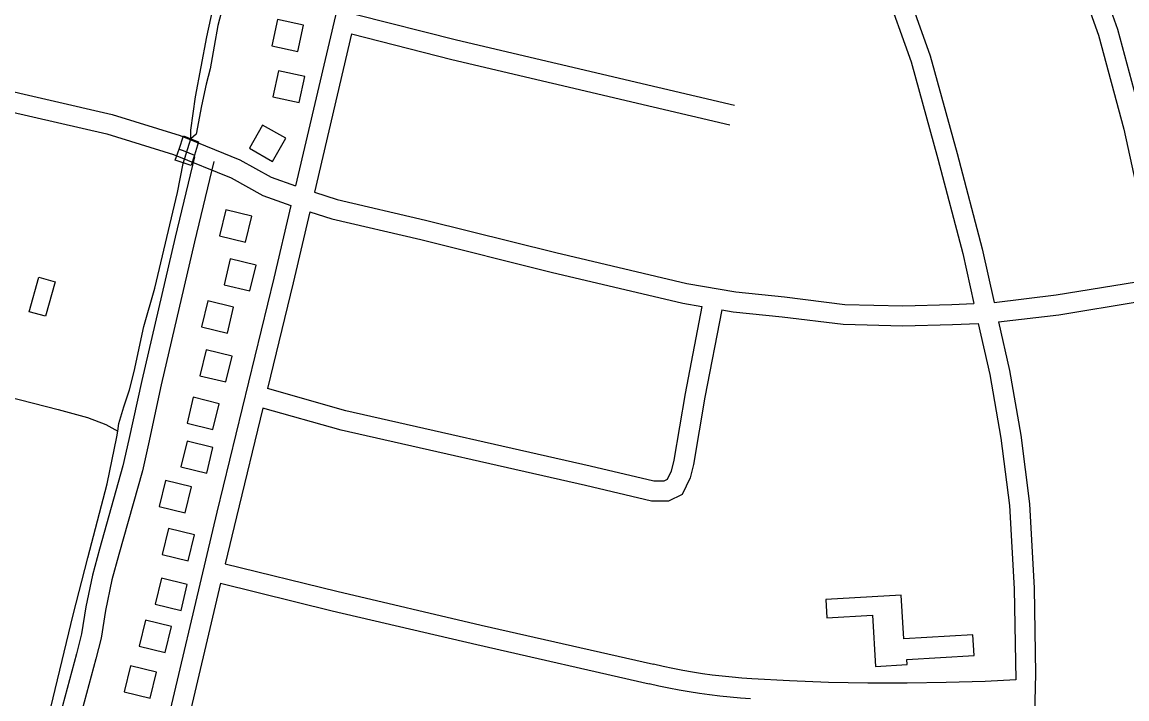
# Model space of a CAD drawing. Extents: x 3540316 to 3578335, y 553172 to 578787.
# Drawn here: x 3546942 to 3548599, y 574799 to 575813 of the extents above; entities that cross this region are included whole.
import ezdxf

# ---------------------------------------------------------------- set-up
doc = ezdxf.new("R2010")
doc.units = 0
for name, color, linetype in [('V-BLDG-OTLN', 7, 'Continuous'), ('V-BRDG-OTLN', 7, 'Continuous'), ('V-ROAD-CNTR', 7, 'Continuous'), ('V-TOPO-SHOR', 7, 'Continuous')]:
    doc.layers.add(name, color=color, linetype=linetype)

msp = doc.modelspace()

# ---------------------------------------------------------------- linework, layer by layer
at = {"layer": 'V-BLDG-OTLN'}
for points in [[(3547325.4, 575816.9), (3547316.8, 575777.8), (3547355.9, 575769.3), (3547364.4, 575808.4)], [(3547326.9, 575740.2), (3547318.4, 575701.1), (3547357.5, 575692.6), (3547366, 575731.6)], [(3547337.6, 575639.2), (3547302.8, 575659), (3547283, 575624.3), (3547317.7, 575604.5)], [(3547247.6, 575531.8), (3547238.2, 575492.9), (3547277.1, 575483.5), (3547286.5, 575522.3)], [(3547254.4, 575458.6), (3547245, 575419.7), (3547283.9, 575410.3), (3547293.3, 575449.2)], [(3546953, 575379.1), (3546967.5, 575430.8), (3546991.7, 575424), (3546977.3, 575372.3)], [(3547220.5, 575395.3), (3547211.1, 575356.4), (3547250, 575347), (3547259.4, 575385.8)], [(3547218.3, 575322.2), (3547208.8, 575283.3), (3547247.7, 575273.9), (3547257.1, 575312.7)], [(3547198.9, 575250.9), (3547189.5, 575212), (3547228.3, 575202.6), (3547237.8, 575241.4)], [(3547189.5, 575185.4), (3547180.1, 575146.5), (3547219, 575137.1), (3547228.4, 575175.9)], [(3547157.1, 575126.3), (3547147.7, 575087.4), (3547186.6, 575078), (3547196, 575116.9)], [(3547161.8, 575054.4), (3547152.3, 575015.6), (3547191.2, 575006.1), (3547200.6, 575045)], [(3547151, 574979.8), (3547141.6, 574941), (3547180.5, 574931.5), (3547189.9, 574970.4)], [(3548264.4, 574888.9), (3548260.7, 574954.2), (3548147.6, 574947.7), (3548149.2, 574920.4), (3548217.7, 574924.3), (3548222.1, 574847.6), (3548269.6, 574850.3), (3548269.2, 574858.1), (3548370.1, 574863.8), (3548368.3, 574894.8)], [(3547127.2, 574917), (3547117.8, 574878.1), (3547156.7, 574868.7), (3547166.1, 574907.6)], [(3547104.8, 574848.3), (3547095.4, 574809.4), (3547134.3, 574800), (3547143.7, 574838.9)]]:
    msp.add_lwpolyline(points, close=True, dxfattribs=at)
at = {"layer": 'V-BRDG-OTLN'}
msp.add_lwpolyline([(3547184.2, 575642.7), (3547206.7, 575634), (3547200.6, 575613.9), (3547195.8, 575598.1), (3547171.9, 575606.4), (3547177.5, 575622.9)], close=True, dxfattribs=at)
msp.add_lwpolyline([(3547177.5, 575622.9), (3547183.6, 575620.6), (3547200.6, 575613.9)], dxfattribs=at)
at = {"layer": 'V-ROAD-CNTR'}
for points in [[(3547639.3, 576784.5), (3547546.7, 576388), (3547431.5, 575906.4), (3547352.1, 575567.9)], [(3548431.4, 576172.6), (3548482.7, 576068.3), (3548534.9, 575943.2), (3548585.2, 575802.5), (3548623.7, 575660), (3548659.7, 575494.5), (3548673.2, 575432.7)], [(3548404.5, 576159.3), (3548455.4, 576055.8), (3548506.9, 575932.4), (3548556.6, 575793.5), (3548594.6, 575652.9), (3548630.3, 575488.1), (3548643.7, 575427.1)], [(3548155.3, 576040.7), (3548160.8, 576026.4), (3548197.1, 575952.1), (3548235.3, 575867), (3548275.6, 575753.5), (3548315.6, 575608.3), (3548353.1, 575466.5), (3548369.6, 575391.3)], [(3548182.5, 576053.6), (3548188.3, 576038.4), (3548224.3, 575964.9), (3548263.1, 575878.2), (3548304.2, 575762.5), (3548344.6, 575616.1), (3548382.2, 575473.6), (3548399.9, 575393.2)], [(3546422.9, 575828.7), (3546608.7, 575785.2), (3546890.8, 575717.6), (3547077.1, 575674.5), (3547179.4, 575643.2), (3547268.8, 575607), (3547315.6, 575580.7), (3547352.1, 575567.9)], [(3547443.2, 575824.7), (3547593.6, 575786.6), (3547895.4, 575715.6), (3548010.5, 575688.6)], [(3547436.3, 575795.5), (3547380.6, 575558.4)], [(3547436.3, 575795.5), (3547586.5, 575757.4), (3547888.5, 575686.4), (3548003.7, 575659.4)], [(3546819.8, 575703.8), (3546883.9, 575688.4), (3547069.3, 575645.6), (3547169.3, 575614.9), (3547255.7, 575579.9), (3547303.2, 575553.2), (3547345.2, 575538.5)], [(3547200.5, 575611.4), (3547171.6, 575490.7), (3547121.6, 575276), (3547102.5, 575187.6), (3547093.5, 575148.1), (3547058.5, 575023.5), (3547047.8, 574984.4), (3547037.8, 574936.7), (3547031.4, 574896.3), (3547023.9, 574866.7), (3546992.2, 574749.4), (3546954.2, 574596.2), (3546910.6, 574430.5)], [(3547229.7, 575604.4), (3547200.8, 575483.8), (3547150.9, 575269.4), (3547131.8, 575181.1), (3547122.6, 575140.6), (3547087.4, 575015.5), (3547077, 574977.4), (3547067.3, 574931.3), (3547060.8, 574890.2), (3547052.9, 574859.1), (3547021.3, 574741.9), (3546983.3, 574588.8), (3546939.8, 574423.4)], [(3547380.6, 575558.4), (3547414.9, 575547.5), (3547547.3, 575516.4), (3547742.9, 575467.8), (3547939.2, 575421.5), (3548012.6, 575409), (3548085.5, 575401.4), (3548176.1, 575390.2), (3548262.9, 575387.8), (3548336.5, 575390), (3548369.6, 575391.3)], [(3547345.2, 575538.5), (3547319.5, 575429.4), (3547234.3, 575079), (3547144.6, 574700.2), (3547059.3, 574339.5), (3547005.5, 574099.8), (3546969.4, 573963.9)], [(3547373.8, 575529.1), (3547348.7, 575422.4), (3547310.2, 575263.9)], [(3547373.8, 575529.1), (3547406.9, 575518.5), (3547540.2, 575487.2), (3547735.8, 575438.6), (3547933.2, 575392), (3547961.8, 575387.2)], [(3548399.9, 575393.2), (3548493, 575404.3), (3548613.7, 575424), (3548643.7, 575427.1)], [(3548406.5, 575363.8), (3548497.2, 575374.6), (3548617.7, 575394.3), (3548650.1, 575397.6)], [(3547991.4, 575382.2), (3547966.3, 575251.1), (3547949.1, 575150.4), (3547944.1, 575130.1), (3547931.9, 575105.1), (3547911.5, 575095.3), (3547886.1, 575095.1), (3547787.1, 575118.6), (3547420.5, 575201.7), (3547303.1, 575234.8)], [(3547961.8, 575387.2), (3547936.8, 575256.4), (3547919.7, 575156.5), (3547915.7, 575140.4), (3547909.5, 575127.6), (3547904.6, 575125.2), (3547889.5, 575125.1), (3547793.9, 575147.8), (3547427.9, 575230.8), (3547310.2, 575263.9)], [(3547991.4, 575382.2), (3548008.6, 575379.2), (3548082.1, 575371.6), (3548173.8, 575360.3), (3548263, 575357.8), (3548337.5, 575360.1), (3548376.2, 575361.6)], [(3548376.2, 575361.6), (3548393.6, 575285.3), (3548410.1, 575189.8), (3548423, 575088.6), (3548430, 574964), (3548432.4, 574827.5)], [(3548406.5, 575363.8), (3548423, 575291.2), (3548439.8, 575194.3), (3548452.8, 575091.3), (3548459.9, 574965.1), (3548462.2, 574836.5), (3548459, 574714.1), (3548443.7, 574594.4), (3548428.4, 574500.3), (3548407.8, 574411.7), (3548380.5, 574323)], [(3547303.1, 575234.8), (3547263.5, 575072), (3547246.8, 575001.6)], [(3547246.8, 575001.6), (3547414.4, 574960.3), (3547630.7, 574909.7), (3547889.1, 574850.9)], [(3547239.9, 574972.4), (3547185.1, 574741)], [(3547239.9, 574972.4), (3547407.4, 574931.1), (3547624, 574880.5), (3547882.5, 574821.7)], [(3548036.8, 574828.9), (3548021.8, 574829.9), (3548007, 574831.3), (3547992.1, 574832.8), (3547977.2, 574834.6), (3547962.4, 574836.7), (3547947.7, 574839.1), (3547932.9, 574841.6), (3547918.3, 574844.4), (3547903.7, 574847.5), (3547889.2, 574850.9)], [(3548034.8, 574799), (3548019.4, 574800), (3548004, 574801.4), (3547988.7, 574803), (3547973.3, 574804.9), (3547957.9, 574807), (3547942.8, 574809.5), (3547927.5, 574812.1), (3547912.3, 574815), (3547897.2, 574818.3), (3547882.4, 574821.7)], [(3548432.4, 574827.5), (3548386.8, 574825.1), (3548328.2, 574823.3), (3548269.5, 574822.5), (3548210.4, 574822.4), (3548151.6, 574823.7), (3548093, 574826), (3548036.6, 574828.9)]]:
    msp.add_lwpolyline(points, dxfattribs=at)
at = {"layer": 'V-TOPO-SHOR'}
for points in [[(3547195.3, 575638.4), (3547195, 575651.1), (3547202.1, 575701.4), (3547219.1, 575791.1), (3547237.4, 575873.9), (3547262.8, 575985.6), (3547271.2, 576019.4), (3547292.3, 576104.9), (3547302.2, 576159.4), (3547318.4, 576234.6), (3547359.2, 576397.4), (3547395.2, 576555.4), (3547427.5, 576691.9), (3547447.9, 576779.6)], [(3547243.4, 575836.6), (3547235.7, 575808.3), (3547230.1, 575777.2), (3547224.4, 575743.4), (3547218.1, 575720), (3547211, 575687.6), (3547203.2, 575645.5), (3547195.3, 575638.4)], [(3546928.2, 574546.1), (3546962.7, 574684.1), (3546975.4, 574744.8), (3547019, 574924.8), (3547040.8, 575010.3), (3547069.6, 575121.3), (3547084.5, 575191.7), (3547085.7, 575200.4), (3547087.3, 575211.7), (3547095, 575236.5), (3547103.4, 575262), (3547110.5, 575289.6), (3547124.6, 575357.2), (3547141.4, 575414.5), (3547175.2, 575557.9), (3547183.7, 575601.4), (3547195.3, 575638.4)], [(3546527.3, 575351.7), (3546629.4, 575326.3), (3546787.3, 575286.3), (3546996.3, 575232.8), (3547040.4, 575220.9), (3547068, 575210.4), (3547085.7, 575200.4)]]:
    msp.add_lwpolyline(points, dxfattribs=at)

doc.saveas('drawing.dxf')
